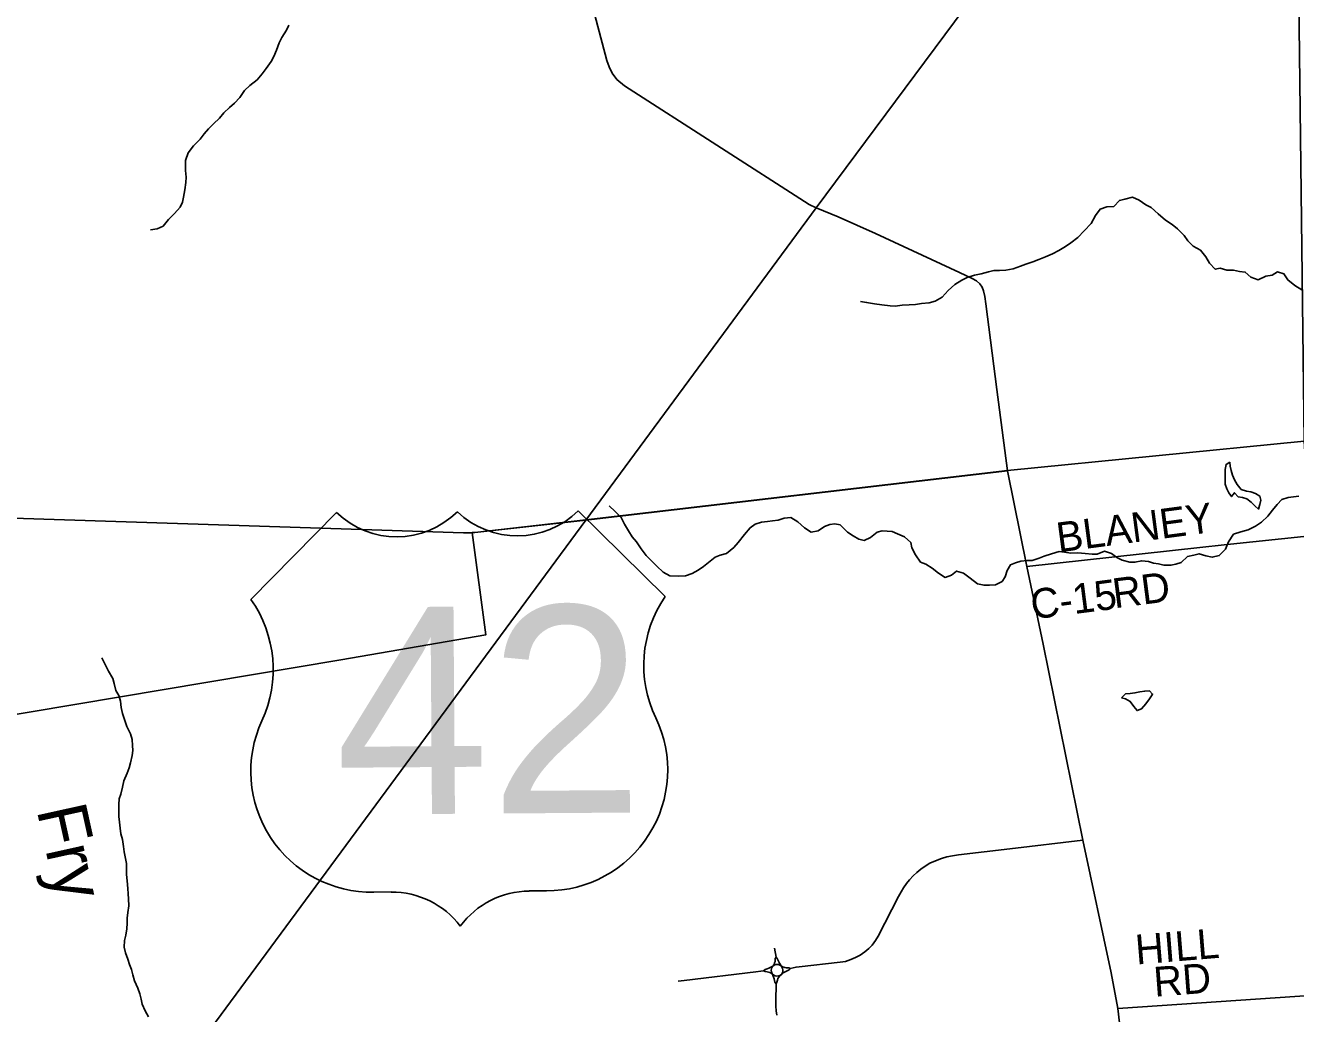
# Model space of a CAD drawing. Extents: x 114604 to 551442, y 316898 to 567001.
# Drawn here: x 145158 to 157965, y 467092 to 477053 of the extents above; entities that cross this region are included whole.
import ezdxf

# ---------------------------------------------------------------- set-up
doc = ezdxf.new("R2010")
doc.units = 0
for name, color, linetype in [('GE_P_Alignment_1000_Cardinal_Points', 7, 'Continuous'), ('GE_P_Alignment_1000_Stations', 7, 'Continuous'), ('GE_P_Alignment_500_Bearings', 7, 'Continuous'), ('GE_P_Alignment_500_Cardinal_Points', 7, 'Continuous'), ('GE_P_Alignment_500_Distances', 7, 'Continuous'), ('MT_X_Edge_Line', 7, 'Continuous'), ('PM_P_Cells', 7, 'Continuous'), ('PM_P_CL_Double_Solid', 7, 'Continuous'), ('PM_P_Crosswalk', 7, 'Continuous'), ('PM_P_Stop_Line', 7, 'Continuous'), ('RD_X_RR_1', 7, 'Continuous')]:
    doc.layers.add(name, color=color, linetype=linetype)

msp = doc.modelspace()

# ---------------------------------------------------------------- linework, layer by layer
at = {"layer": 'GE_P_Alignment_1000_Cardinal_Points'}
msp.add_line((156173, 467144), (158205, 467280), dxfattribs=at)
at = {"layer": 'GE_P_Alignment_1000_Stations'}
for points in [[(150809, 472065), (153131, 475214), (156224, 479373)], [(141719, 459999), (141915, 460233), (142056, 460415), (142314, 460742), (142935, 461533), (143266, 461968), (144815, 463998), (145325, 464668), (145897, 465429), (147027, 466941), (150809, 472065)]]:
    msp.add_lwpolyline(points, dxfattribs=at)
at = {"layer": 'GE_P_Alignment_500_Bearings'}
for p, q in [((150809, 472065), (155061, 472563)), ((155256, 471599), (155061, 472563)), ((152726, 467662), (152711, 467751))]:
    msp.add_line(p, q, dxfattribs=at)
for points in [[(153131, 475214), (153060, 475247), (151198, 476444), (151122, 476509), (151073, 476573), (151043, 476634), (151019, 476699), (150500, 478673)], [(155061, 472563), (154951, 473384), (154843, 474247), (154831, 474320), (154817, 474376), (154803, 474415), (154780, 474449), (154746, 474477), (154704, 474501), (154576, 474561), (153730, 474955), (153354, 475123), (153131, 475214)], [(144545, 472103), (145035, 472086), (147211, 472016), (149576, 471939), (149593, 471939)], [(149593, 471939), (149665, 471939), (149690, 471940), (150809, 472065)], [(155256, 471599), (157000, 471790), (157243, 471816), (158111, 471907)], [(156173, 467144), (156104, 467502), (155820, 468840), (155418, 470815), (155256, 471599)], [(152870, 467547), (152928, 467560), (152959, 467564), (153374, 467610), (153425, 467618), (153481, 467636), (153528, 467658), (153574, 467682), (153623, 467716), (153661, 467747), (153695, 467783), (153728, 467829), (153755, 467873), (153961, 468271), (153988, 468318), (154013, 468361), (154041, 468402), (154073, 468440), (154109, 468479), (154146, 468514), (154186, 468548), (154230, 468579), (154278, 468607), (154334, 468633), (154395, 468655), (154447, 468671), (154507, 468683), (154565, 468691), (155082, 468753), (155820, 468840)], [(152600, 467523), (152616, 467537), (152638, 467544), (152655, 467551), (152675, 467560), (152693, 467570)], [(152691, 467489), (152684, 467501), (152680, 467514), (152677, 467528), (152679, 467542), (152684, 467556), (152693, 467570)], [(152693, 467570), (152706, 467587), (152712, 467603), (152716, 467616), (152717, 467630), (152718, 467646), (152726, 467662)], [(152693, 467570), (152709, 467579), (152724, 467585), (152738, 467587), (152752, 467585), (152765, 467580), (152777, 467572)], [(152777, 467572), (152761, 467600), (152752, 467619), (152739, 467648), (152726, 467662)], [(152780, 467487), (152791, 467504), (152795, 467519), (152796, 467533), (152792, 467548), (152785, 467561), (152777, 467572)], [(152777, 467572), (152792, 467564), (152804, 467559), (152816, 467556), (152829, 467553), (152841, 467552), (152854, 467553), (152870, 467547)], [(151739, 467418), (151801, 467425), (152523, 467513), (152574, 467519), (152600, 467523)], [(152600, 467523), (152618, 467516), (152636, 467514), (152650, 467511), (152664, 467506), (152677, 467499), (152691, 467489)], [(152726, 467393), (152715, 467410), (152712, 467425), (152707, 467442), (152699, 467469), (152691, 467489)], [(152691, 467489), (152704, 467479), (152718, 467472), (152735, 467469), (152751, 467471), (152764, 467476), (152780, 467487)], [(152726, 467393), (152736, 467407), (152741, 467429), (152746, 467445), (152754, 467459), (152764, 467471), (152780, 467487)], [(152780, 467487), (152798, 467501), (152819, 467514), (152838, 467524), (152858, 467533), (152870, 467547)], [(152736, 467075), (152729, 467118), (152724, 467165), (152723, 467218), (152724, 467268), (152727, 467346), (152726, 467393)], [(156975, 460129), (156943, 460466), (156847, 461283), (156749, 462078), (156501, 464239), (156474, 464542), (156173, 467144)]]:
    msp.add_lwpolyline(points, dxfattribs=at)
at = {"layer": 'GE_P_Alignment_500_Cardinal_Points'}
for p, q in [((148295, 472142), (147432, 471266)), ((151608, 471296), (150732, 472160)), ((150237, 468328), (150411, 468329)), ((148671, 468316), (148845, 468318))]:
    msp.add_line(p, q, dxfattribs=at)
for centre, radius, start, end in [((148900, 472768), 870, 225.9849, 314.8389), ((150118, 472777), 870, 225.9849, 314.8389), ((146439, 470560), 1218, 334.959, 35.4128), ((152611, 470604), 1218, 145.411, 205.8648), ((148649, 469534), 1218, 155.2438, 271.0501), ((150416, 469547), 1218, 269.7736, 25.58), ((150243, 467457), 870, 90.4119, 143.542), ((148851, 467447), 870, 37.2818, 90.4119)]:
    msp.add_arc(centre, radius, start, end, dxfattribs=at)
at = {"layer": 'GE_P_Alignment_500_Distances'}
for points in [[(157971, 479550), (158051, 472861), (155060, 472566), (150808, 472068), (149689, 471943), (149664, 471942), (149800, 470909), (148337, 470659), (144312, 469982)], [(144312, 469982), (148337, 470659), (149800, 470909), (149664, 471942), (149689, 471943), (150808, 472068), (155060, 472566), (158051, 472861), (158110, 471910), (158204, 467282), (158245, 464651), (158289, 461471), (158298, 460815), (158310, 459057), (158310, 458625), (158367, 458020), (158383, 457786), (158395, 457644), (158367, 455454), (158366, 455401), (158367, 455349), (158372, 455018), (158404, 452871), (158334, 448459)]]:
    msp.add_lwpolyline(points, dxfattribs=at)
at = {"layer": 'MT_X_Edge_Line'}
for points in [[(157302, 472652), (157263, 472628), (157253, 472576), (157255, 472530), (157256, 472430), (157272, 472380), (157292, 472340), (157318, 472304), (157348, 472342), (157386, 472302), (157429, 472294), (157473, 472281), (157517, 472247), (157555, 472209), (157591, 472177), (157602, 472215)], [(157602, 472215), (157605, 472225), (157615, 472269), (157603, 472309), (157559, 472333), (157514, 472351), (157468, 472357), (157416, 472375), (157376, 472426), (157347, 472472), (157329, 472518), (157315, 472568), (157305, 472610), (157302, 472652)], [(156511, 470294), (156523, 470313), (156491, 470347), (156443, 470343), (156395, 470334), (156345, 470324), (156295, 470318), (156249, 470314), (156209, 470275)], [(156209, 470275), (156251, 470266), (156297, 470238), (156333, 470188), (156366, 470146), (156412, 470164), (156455, 470215), (156493, 470265), (156511, 470294)]]:
    msp.add_lwpolyline(points, dxfattribs=at)
at = {"layer": 'PM_P_Cells'}
for points in [[(147814, 477056), (147792, 477004), (147745, 476933), (147717, 476877), (147689, 476805), (147662, 476741), (147636, 476688), (147586, 476618), (147546, 476566), (147495, 476505), (147421, 476447), (147369, 476396), (147321, 476328), (147267, 476269), (147215, 476225), (147158, 476171), (147114, 476118), (147054, 476060), (147004, 476009), (146960, 475959), (146921, 475907), (146853, 475840), (146801, 475768), (146773, 475692), (146772, 475641), (146774, 475589), (146778, 475525), (146777, 475469), (146767, 475397), (146753, 475323), (146742, 475271), (146718, 475220), (146660, 475156), (146602, 475096), (146548, 475031), (146488, 475001), (146418, 474994)], [(158029, 474387), (157956, 474433), (157886, 474488), (157846, 474550), (157781, 474570), (157727, 474536), (157663, 474527), (157587, 474489), (157513, 474516), (157457, 474566), (157399, 474574), (157338, 474586), (157270, 474587), (157204, 474605), (157154, 474595), (157098, 474658), (157059, 474722), (157005, 474786), (156932, 474828), (156878, 474882), (156840, 474936), (156773, 475001), (156719, 475045), (156653, 475089), (156580, 475154), (156508, 475218), (156455, 475246), (156387, 475292), (156319, 475323), (156243, 475303), (156189, 475289), (156133, 475228), (156063, 475224), (155993, 475201), (155947, 475137), (155905, 475055), (155834, 474984), (155770, 474914), (155700, 474861), (155644, 474823), (155576, 474784), (155514, 474752), (155442, 474721), (155376, 474693), (155314, 474669), (155244, 474648), (155192, 474626), (155118, 474599), (155042, 474587), (154978, 474581), (154922, 474582), (154868, 474570), (154794, 474548), (154726, 474535), (154654, 474511), (154598, 474484), (154528, 474440), (154462, 474381), (154400, 474313), (154331, 474273), (154270, 474256), (154192, 474250), (154132, 474241), (154070, 474235), (153998, 474233), (153926, 474224), (153876, 474228), (153794, 474237), (153718, 474247), (153639, 474261), (153579, 474270)], [(157998, 472308), (157943, 472301), (157891, 472293), (157825, 472275), (157780, 472224), (157732, 472168), (157684, 472106), (157622, 472045), (157560, 472005), (157486, 471968), (157412, 471948), (157340, 471924), (157289, 471847), (157257, 471775), (157195, 471708), (157125, 471692), (157061, 471706), (156991, 471727), (156939, 471713), (156875, 471701), (156811, 471638), (156757, 471622), (156707, 471612), (156637, 471611), (156582, 471625), (156532, 471633), (156482, 471649), (156414, 471656), (156344, 471642), (156294, 471641), (156216, 471663), (156163, 471691), (156109, 471731), (156039, 471754), (155965, 471724), (155913, 471722), (155842, 471731), (155770, 471737), (155700, 471732), (155634, 471742), (155582, 471750), (155502, 471727), (155428, 471703), (155378, 471683), (155308, 471658), (155258, 471660), (155194, 471652), (155140, 471635), (155090, 471615), (155056, 471559), (155036, 471496), (155006, 471446), (154940, 471414), (154878, 471409), (154824, 471409), (154758, 471423), (154682, 471482), (154615, 471532), (154547, 471552), (154495, 471513), (154431, 471489), (154363, 471531), (154300, 471581), (154238, 471622), (154184, 471644), (154131, 471718), (154097, 471788), (154085, 471842), (154022, 471899), (153950, 471929), (153898, 471953), (153848, 471956), (153798, 471958), (153746, 471944), (153680, 471891), (153614, 471861), (153562, 471873), (153505, 471909), (153447, 471946), (153372, 472018), (153320, 472028), (153268, 472023), (153216, 472001), (153150, 471957), (153082, 471946), (153014, 471990), (152945, 472050), (152875, 472093), (152809, 472087), (152749, 472067), (152691, 472060), (152641, 472054), (152581, 472044), (152515, 472025), (152465, 471989), (152407, 471922), (152345, 471842), (152300, 471790), (152226, 471731), (152164, 471713)], [(152164, 471713), (152114, 471693), (152044, 471638), (151994, 471598), (151942, 471561), (151880, 471527), (151812, 471503), (151740, 471500), (151656, 471504), (151588, 471543), (151523, 471603), (151416, 471709), (151366, 471776), (151318, 471848), (151277, 471898), (151239, 471958), (151200, 472026), (151166, 472092), (151106, 472153), (151045, 472209)], [(146401, 467058), (146366, 467120), (146336, 467187), (146326, 467237), (146313, 467291), (146293, 467349), (146259, 467423), (146242, 467481), (146228, 467535), (146208, 467587), (146191, 467639), (146167, 467705), (146155, 467761), (146156, 467829), (146170, 467881), (146182, 467947), (146185, 468005), (146185, 468055), (146191, 468111), (146201, 468177), (146198, 468247), (146194, 468299), (146190, 468353), (146185, 468431), (146179, 468493), (146177, 468547), (146178, 468605), (146164, 468671), (146154, 468723), (146148, 468777), (146139, 468847), (146121, 468905), (146113, 468961), (146106, 469023), (146100, 469077), (146100, 469137), (146101, 469201), (146105, 469255), (146121, 469305), (146138, 469375), (146150, 469438), (146184, 469514), (146206, 469570), (146219, 469620), (146235, 469692), (146241, 469744), (146237, 469794), (146234, 469856), (146218, 469912), (146181, 469986), (146153, 470066), (146139, 470118), (146124, 470176), (146116, 470242), (146100, 470298), (146069, 470348), (146053, 470418), (146039, 470471), (145996, 470543), (145964, 470611), (145928, 470677)]]:
    msp.add_lwpolyline(points, dxfattribs=at)

# ---------------------------------------------------------------- texts
at = {"layer": 'GE_P_Alignment_500_Cardinal_Points'}
msp.add_text('42', height=2088.3, rotation=0.4119, dxfattribs=at).set_placement((148288, 469097))
at = {"layer": 'PM_P_CL_Double_Solid'}
for s, rotation, p in [('BLANEY', 7.5367, (155574, 471740)), ('RD', 7.3532, (156139, 471177)), ('C-15', 7.3236, (155313, 471065))]:
    msp.add_text(s, height=300, rotation=rotation, dxfattribs=at).set_placement(p)
at = {"layer": 'PM_P_Crosswalk'}
for s, rotation, p in [('HILL', 4.6485, (156360, 467586)), ('RD', 4.357, (156544, 467261))]:
    msp.add_text(s, height=300, rotation=rotation, dxfattribs=at).set_placement(p)
at = {"layer": 'PM_P_Stop_Line'}
msp.add_text('Fry', height=498.9, rotation=282.4577, dxfattribs=at).set_placement((145271, 469146))
at = {"layer": 'RD_X_RR_1'}
for s, p in [('0', (149528, 470134)), ('/', (149528, 470134)), ('42', (149323, 469926))]:
    msp.add_text(s, height=1, rotation=0.4119, dxfattribs=at).set_placement(p)

doc.saveas('drawing.dxf')
